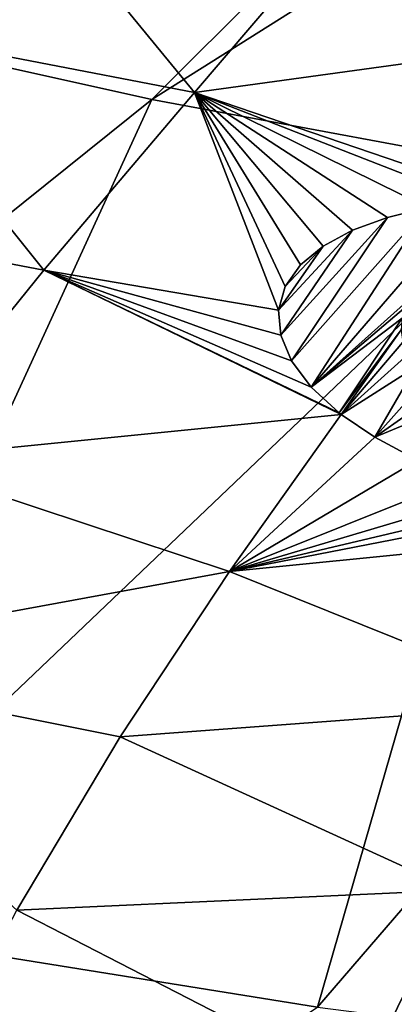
# Model space of a CAD drawing. Header units: metres. Extents: x -90 to 304, y -90 to 74.
# Tile 351 of 570: x 223.36 to 225.3, y 7.48 to 12.58. Entities that reach past the tile are written whole.
import ezdxf

# ---------------------------------------------------------------- set-up
doc = ezdxf.new("R2010")
doc.units = ezdxf.units.M
doc.layers.add('solid_21662050_350', color=7, linetype='CONTINUOUS')

msp = doc.modelspace()

# ---------------------------------------------------------------- linework, layer by layer
at = {"layer": 'solid_21662050_350'}
for points in [[(227.651947, 15.768793, 204.464615), (222.040695, 12.608644, 209.156174), (224.043106, 12.163971, 210.391296)], [(229.265793, 15.456266, 205.332703), (227.651947, 15.768793, 204.464615), (224.043106, 12.163971, 210.391296)], [(229.265793, 15.456266, 205.332703), (224.043106, 12.163971, 210.391296), (226.140976, 11.773056, 211.477097)], [(222.47142, 12.54545, 141.010849), (223.28125, 13.399151, 138.809616), (224.262573, 12.200449, 141.045944)], [(223.28125, 13.399151, 138.809616), (224.999817, 13.063144, 138.802139), (224.262573, 12.200449, 141.045944)], [(224.999817, 13.063144, 138.802139), (227.118759, 13.315646, 137.283661), (226.520493, 12.510379, 139.462799)], [(224.262573, 12.200449, 141.045944), (224.999817, 13.063144, 138.802139), (226.520493, 12.510379, 139.462799)], [(224.043106, 12.163971, 210.391296), (222.040695, 12.608644, 209.156174), (219.407639, 8.438294, 215.502106)], [(221.623871, 11.634542, 143.270691), (222.47142, 12.54545, 141.010849), (223.483658, 11.27982, 143.346588)], [(222.47142, 12.54545, 141.010849), (224.262573, 12.200449, 141.045944), (223.483658, 11.27982, 143.346588)], [(224.262573, 12.200449, 141.045944), (226.520493, 12.510379, 139.462799), (225.862106, 11.653583, 141.684647)], [(224.698151, 11.073168, 143.380722), (223.483658, 11.27982, 143.346588), (224.262573, 12.200449, 141.045944)], [(225.699966, 11.639169, 141.774063), (224.262573, 12.200449, 141.045944), (225.862106, 11.653583, 141.684647)], [(224.732681, 11.195479, 143.099213), (224.698151, 11.073168, 143.380722), (224.262573, 12.200449, 141.045944)], [(224.810913, 11.30683, 142.826233), (224.732681, 11.195479, 143.099213), (224.262573, 12.200449, 141.045944)], [(224.928879, 11.404703, 142.568436), (224.810913, 11.30683, 142.826233), (224.262573, 12.200449, 141.045944)], [(225.080109, 11.486686, 142.333328), (224.928879, 11.404703, 142.568436), (224.262573, 12.200449, 141.045944)], [(225.261795, 11.553312, 142.120865), (225.080109, 11.486686, 142.333328), (224.262573, 12.200449, 141.045944)], [(225.46904, 11.604107, 141.934143), (225.261795, 11.553312, 142.120865), (224.262573, 12.200449, 141.045944)], [(225.699966, 11.639169, 141.774063), (225.46904, 11.604107, 141.934143), (224.262573, 12.200449, 141.045944)], [(224.043106, 12.163971, 210.391296), (219.407639, 8.438294, 215.502106), (222.095139, 7.913171, 216.960693)], [(226.140976, 11.773056, 211.477097), (224.043106, 12.163971, 210.391296), (222.095139, 7.913171, 216.960693)], [(226.140976, 11.773056, 211.477097), (222.095139, 7.913171, 216.960693), (224.898575, 7.462947, 218.211243)], [(228.321777, 11.438239, 212.407089), (226.140976, 11.773056, 211.477097), (224.898575, 7.462947, 218.211243)], [(221.623871, 11.634542, 143.270691), (223.483658, 11.27982, 143.346588), (222.692627, 10.298766, 145.712814)], [(225.699966, 11.639169, 141.774063), (224.867172, 10.674338, 144.204056), (225.46904, 11.604107, 141.934143)], [(225.391693, 11.145627, 142.989059), (224.867172, 10.674338, 144.204056), (225.699966, 11.639169, 141.774063)], [(225.46904, 11.604107, 141.934143), (224.867172, 10.674338, 144.204056), (224.765488, 10.809708, 143.938782)], [(225.46904, 11.604107, 141.934143), (224.765488, 10.809708, 143.938782), (225.261795, 11.553312, 142.120865)], [(225.261795, 11.553312, 142.120865), (224.765488, 10.809708, 143.938782), (224.708984, 10.943439, 143.662888)], [(225.261795, 11.553312, 142.120865), (224.708984, 10.943439, 143.662888), (225.080109, 11.486686, 142.333328)], [(225.080109, 11.486686, 142.333328), (224.708984, 10.943439, 143.662888), (224.698151, 11.073168, 143.380722)], [(225.080109, 11.486686, 142.333328), (224.698151, 11.073168, 143.380722), (224.928879, 11.404703, 142.568436)], [(228.321777, 11.438239, 212.407089), (224.898575, 7.462947, 218.211243), (227.799805, 7.090538, 219.245651)], [(224.928879, 11.404703, 142.568436), (224.698151, 11.073168, 143.380722), (224.732681, 11.195479, 143.099213)], [(224.928879, 11.404703, 142.568436), (224.732681, 11.195479, 143.099213), (224.810913, 11.30683, 142.826233)], [(225.022644, 10.532854, 144.46669), (222.692627, 10.298766, 145.712814), (223.483658, 11.27982, 143.346588)], [(225.011673, 10.541461, 144.451141), (225.022644, 10.532854, 144.46669), (223.483658, 11.27982, 143.346588)], [(224.867172, 10.674338, 144.204056), (225.011673, 10.541461, 144.451141), (223.483658, 11.27982, 143.346588)], [(224.765488, 10.809708, 143.938782), (224.867172, 10.674338, 144.204056), (223.483658, 11.27982, 143.346588)], [(224.708984, 10.943439, 143.662888), (224.765488, 10.809708, 143.938782), (223.483658, 11.27982, 143.346588)], [(224.698151, 11.073168, 143.380722), (224.708984, 10.943439, 143.662888), (223.483658, 11.27982, 143.346588)], [(225.356796, 11.090175, 143.12439), (224.867172, 10.674338, 144.204056), (225.391693, 11.145627, 142.989059)], [(225.336533, 11.031333, 143.262238), (224.867172, 10.674338, 144.204056), (225.356796, 11.090175, 143.12439)], [(225.336533, 11.031333, 143.262238), (225.011673, 10.541461, 144.451141), (224.867172, 10.674338, 144.204056)], [(225.33136, 10.97001, 143.400513), (225.011673, 10.541461, 144.451141), (225.336533, 11.031333, 143.262238)], [(225.33136, 10.97001, 143.400513), (225.022644, 10.532854, 144.46669), (225.011673, 10.541461, 144.451141)], [(225.341339, 10.90681, 143.537933), (225.022644, 10.532854, 144.46669), (225.33136, 10.97001, 143.400513)], [(225.36644, 10.842397, 143.673172), (225.022644, 10.532854, 144.46669), (225.341339, 10.90681, 143.537933)], [(225.406433, 10.777443, 143.804886), (225.022644, 10.532854, 144.46669), (225.36644, 10.842397, 143.673172)], [(225.406433, 10.777443, 143.804886), (225.196213, 10.414153, 144.67485), (225.022644, 10.532854, 144.46669)], [(225.461014, 10.712666, 143.931732), (225.196213, 10.414153, 144.67485), (225.406433, 10.777443, 143.804886)], [(225.529633, 10.648786, 144.052383), (225.196213, 10.414153, 144.67485), (225.461014, 10.712666, 143.931732)], [(225.611664, 10.586481, 144.165665), (225.196213, 10.414153, 144.67485), (225.529633, 10.648786, 144.052383)], [(225.611664, 10.586481, 144.165665), (225.417282, 10.295269, 144.870575), (225.196213, 10.414153, 144.67485)], [(225.022644, 10.532854, 144.46669), (224.44429, 9.718712, 146.418884), (222.692627, 10.298766, 145.712814)], [(225.196213, 10.414153, 144.67485), (224.44429, 9.718712, 146.418884), (225.022644, 10.532854, 144.46669)], [(225.196213, 10.414153, 144.67485), (225.417282, 10.295269, 144.870575), (224.44429, 9.718712, 146.418884)], [(224.44429, 9.718712, 146.418884), (221.919052, 9.254789, 148.153381), (222.692627, 10.298766, 145.712814)], [(225.417282, 10.295269, 144.870575), (225.641602, 10.199179, 145.016769), (224.44429, 9.718712, 146.418884)], [(225.641602, 10.199179, 145.016769), (225.829758, 10.131701, 145.111603), (224.44429, 9.718712, 146.418884)], [(225.829758, 10.131701, 145.111603), (225.984802, 10.083439, 145.174225), (224.44429, 9.718712, 146.418884)], [(225.984802, 10.083439, 145.174225), (226.136139, 10.048171, 145.209625), (224.44429, 9.718712, 146.418884)], [(226.136139, 10.048171, 145.209625), (226.70665, 9.945008, 145.281342), (224.44429, 9.718712, 146.418884)], [(224.44429, 9.718712, 146.418884), (226.70665, 9.945008, 145.281342), (226.15036, 9.031086, 147.458176)], [(224.44429, 9.718712, 146.418884), (223.879044, 8.862906, 148.420303), (221.919052, 9.254789, 148.153381)], [(224.44429, 9.718712, 146.418884), (226.15036, 9.031086, 147.458176), (223.879044, 8.862906, 148.420303)], [(223.879044, 8.862906, 148.420303), (223.343536, 7.964347, 150.474777), (221.919052, 9.254789, 148.153381)], [(223.879044, 8.862906, 148.420303), (226.15036, 9.031086, 147.458176), (225.610703, 8.067844, 149.693604)], [(223.879044, 8.862906, 148.420303), (225.610703, 8.067844, 149.693604), (223.343536, 7.964347, 150.474777)], [(223.343536, 7.964347, 150.474777), (225.610703, 8.067844, 149.693604), (225.113953, 7.052821, 151.993698)], [(225.113953, 7.052821, 151.993698), (225.610703, 8.067844, 149.693604), (227.28035, 6.954397, 151.755737)], [(223.343536, 7.964347, 150.474777), (225.113953, 7.052821, 151.993698), (222.853256, 7.021772, 152.586899)], [(224.898575, 7.462947, 218.211243), (222.095139, 7.913171, 216.960693), (219.035385, 3.556889, 222.685165)]]:
    msp.add_3dface(points, dxfattribs=at)

doc.saveas('drawing.dxf')
